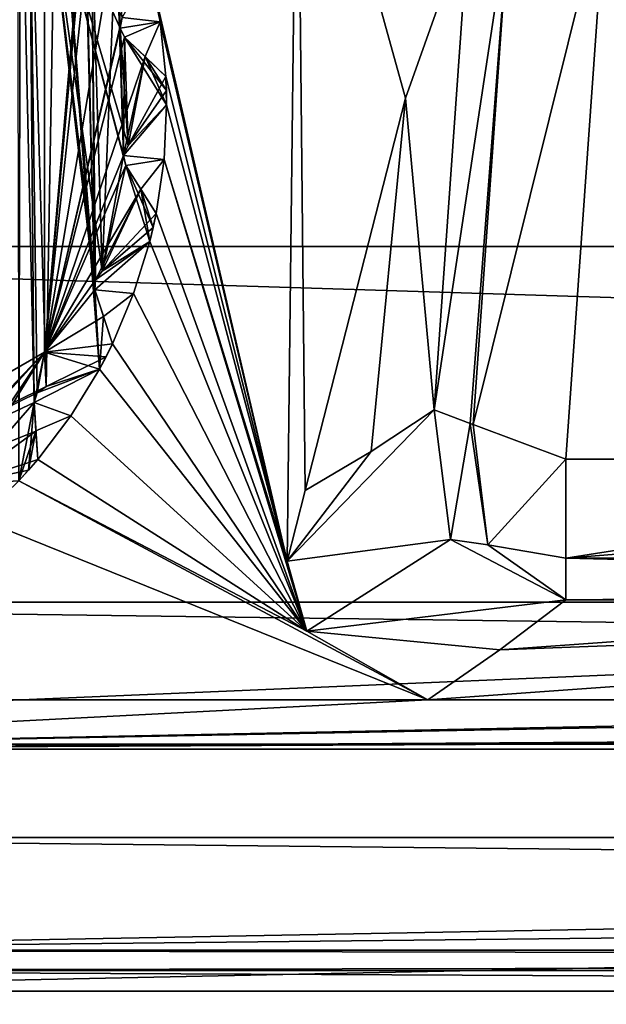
# Model space of a CAD drawing. Header units: metres. Extents: x -205 to 205, y -82 to 82.
# Tile 308 of 426: x 97.34 to 101.52, y -42.89 to -35.89. Entities that reach past the tile are written whole.
import ezdxf

# ---------------------------------------------------------------- set-up
doc = ezdxf.new("R2010")
doc.units = ezdxf.units.M
doc.layers.add('solid_PRT0003', color=7, linetype='CONTINUOUS')

msp = doc.modelspace()

# ---------------------------------------------------------------- linework, layer by layer
at = {"layer": 'solid_PRT0003'}
for points in [[(0, -75), (0, 75), (200, 75)], [(200, -75), (0, -75), (200, 75)], [(88.489235, -37.5, 108.5), (173.489243, 37.5, 108.5), (88.489235, 37.5, 108.5)], [(88.489235, -37.5, 108.5), (173.489243, -37.5, 108.5), (173.489243, 37.5, 108.5)], [(172.061722, -37.5, 108.410858), (89.916756, -37.5, 108.410858), (89.916756, 37.5, 108.410858)], [(172.061722, 37.5, 108.410858), (172.061722, -37.5, 108.410858), (89.916756, 37.5, 108.410858)], [(101.883064, -27.370523, 6), (101.514763, -34.96476, 6), (105.708687, -39.010742, 6)], [(98.264816, -35.52277, 75), (99.246567, -39.735497, 75), (99.318398, -33.668903, 75)], [(99.318398, -33.668903, 75), (99.246567, -39.735497, 75), (99.373909, -39.234211, 75)], [(99.318398, -33.668903, 75), (99.373909, -39.234211, 75), (100.086807, -36.444424, 75)], [(99.318398, -33.668903, 75), (100.086807, -36.444424, 75), (100.537849, -35.178234, 6.991273)], [(97.35067, -34.296627, 75), (97.32563, -34.222851, 75), (97.337395, -39.164204, 75)], [(97.35067, -34.296627, 75), (97.337395, -39.164204, 75), (97.447922, -38.608562, 75)], [(97.408882, -34.337704, 75), (97.35067, -34.296627, 75), (97.447922, -38.608562, 75)], [(97.408882, -34.337704, 75), (97.469002, -38.540508, 75), (97.531425, -38.493893, 75)], [(97.603172, -34.388313, 75), (97.408882, -34.337704, 75), (97.531425, -38.493893, 75)], [(97.408882, -34.337704, 75), (97.447922, -38.608562, 75), (97.469002, -38.540508, 75)], [(97.603172, -34.388313, 75), (97.531425, -38.493893, 75), (97.910477, -38.372192, 75)], [(97.603172, -34.388313, 75), (97.910477, -38.372192, 75), (97.879349, -37.806522, 75)], [(97.603172, -34.388313, 75), (97.879349, -37.806522, 75), (97.802818, -34.999775, 75)], [(97.520424, -34.750191, 55), (97.882843, -37.735363, 55), (97.879356, -37.806561, 55)], [(97.520508, -38.249664, 55), (97.520424, -34.750191, 55), (97.879356, -37.806561, 55)], [(97.520424, -34.750191, 55), (97.931709, -37.67469, 55), (97.882843, -37.735363, 55)], [(97.520424, -34.750191, 55), (98.097778, -36.922421, 55), (97.931709, -37.67469, 55)], [(97.520424, -34.750191, 55), (98.08345, -36.852596, 55), (98.097778, -36.922421, 55)], [(97.520424, -34.750191, 55), (98.115692, -36.781677, 55), (98.08345, -36.852596, 55)], [(97.520424, -34.750191, 55), (98.05822, -35.947674, 55), (98.115692, -36.781677, 55)], [(97.520424, -34.750191, 55), (98.071808, -35.870964, 55), (98.05822, -35.947674, 55)], [(97.520508, -34.750336, 26), (97.520424, -34.750191, 55), (97.520508, -38.249664, 55)], [(97.520424, -38.249809, 26), (97.520508, -34.750336, 26), (97.520508, -38.249664, 55)], [(97.802818, -34.999775, 26), (97.520508, -34.750336, 26), (97.520424, -38.249809, 26)], [(101.514763, -34.96476, 6), (100.568413, -38.764652, 6.289814), (101.228134, -39.010418, 6)], [(100.828003, -35.119762, 6.289814), (100.568413, -38.764652, 6.289814), (101.514763, -34.96476, 6)], [(105.708687, -39.010742, 6), (101.514763, -34.96476, 6), (101.228134, -39.010418, 6)], [(97.808731, -35.077461, 26), (97.802818, -34.999775, 26), (97.520424, -38.249809, 26)], [(97.808731, -35.077461, 75), (97.802818, -34.999775, 75), (97.879349, -37.806522, 75)], [(97.854897, -35.131721, 26), (97.808731, -35.077461, 26), (97.520424, -38.249809, 26)], [(98.030502, -35.229061, 26), (97.854897, -35.131721, 26), (97.520424, -38.249809, 26)], [(97.854897, -35.131721, 75), (97.808731, -35.077461, 75), (97.879349, -37.806522, 75)], [(97.854897, -35.131721, 75), (97.882843, -37.735367, 75), (97.931709, -37.67469, 75)], [(98.030502, -35.229061, 75), (97.854897, -35.131721, 75), (97.931709, -37.67469, 75)], [(97.854897, -35.131721, 75), (97.879349, -37.806522, 75), (97.882843, -37.735367, 75)], [(100.828003, -35.119762, 6.289814), (100.291084, -38.661331, 6.991273), (100.547478, -38.756863, 6.312676)], [(100.537849, -35.178234, 6.991273), (100.291084, -38.661331, 6.991273), (100.828003, -35.119762, 6.289814)], [(100.828003, -35.119762, 6.289814), (100.547478, -38.756863, 6.312676), (100.568413, -38.764652, 6.289814)], [(100.086807, -36.444424, 75), (100.291084, -38.661331, 6.991273), (100.537849, -35.178234, 6.991273)], [(98.071808, -35.870964, 26), (98.030502, -35.229061, 26), (97.520424, -38.249809, 26)], [(98.030502, -35.229061, 75), (97.931709, -37.67469, 75), (98.083443, -36.8526, 75)], [(98.030502, -35.229061, 75), (98.083443, -36.8526, 75), (98.058212, -35.947678, 75)], [(98.030502, -35.229061, 75), (98.058212, -35.947678, 75), (98.071808, -35.870964, 75)], [(98.071808, -35.870964, 6), (98.343323, -35.903355, 6), (98.264816, -35.52277, 6)], [(98.264816, -35.52277, 75), (98.343323, -35.903355, 75), (99.246567, -39.735497, 75)], [(98.343323, -35.903355, 6), (98.343323, -35.903355, 75), (98.264816, -35.52277, 75)], [(98.264816, -35.52277, 55), (98.343323, -35.903355, 6), (98.264816, -35.52277, 75)], [(98.264816, -35.52277, 26), (98.264816, -35.52277, 6), (98.343323, -35.903355, 6)], [(98.264816, -35.52277, 26), (98.343323, -35.903355, 6), (98.264816, -35.52277, 55)], [(98.058212, -35.947678, 26), (98.071808, -35.870964, 26), (97.520424, -38.249809, 26)], [(98.071808, -35.870964, 55), (98.071808, -35.870964, 75), (98.058212, -35.947678, 75)], [(98.071808, -35.870964, 55), (98.058212, -35.947678, 75), (98.05822, -35.947674, 55)], [(98.058212, -35.947678, 26), (98.05822, -35.947674, 6), (98.071808, -35.870964, 6)], [(98.058212, -35.947678, 26), (98.071808, -35.870964, 6), (98.071808, -35.870964, 26)], [(98.071808, -35.870964, 6), (98.05822, -35.947674, 6), (98.343323, -35.903355, 6)], [(98.089432, -36.011715, 26), (98.058212, -35.947678, 26), (97.520424, -38.249809, 26)], [(98.05822, -35.947674, 55), (98.058212, -35.947678, 75), (98.089432, -36.011715, 75)], [(98.089432, -36.011715, 26), (98.05822, -35.947674, 6), (98.058212, -35.947678, 26)], [(98.089432, -36.011715, 75), (98.058212, -35.947678, 75), (98.083443, -36.8526, 75)], [(98.05822, -35.947674, 6), (98.089462, -36.011742, 6), (98.343323, -35.903355, 6)], [(98.05822, -35.947674, 55), (98.089432, -36.011715, 75), (98.089462, -36.011742, 55)], [(98.089432, -36.011715, 26), (98.089462, -36.011742, 6), (98.05822, -35.947674, 6)], [(98.05822, -35.947674, 55), (98.089462, -36.011742, 55), (98.115692, -36.781677, 55)], [(98.089462, -36.011742, 6), (98.235329, -36.149685, 6), (98.343323, -35.903355, 6)], [(98.235329, -36.149685, 6), (98.383568, -36.289867, 6), (98.343323, -35.903355, 6)], [(98.343323, -35.903355, 75), (98.383568, -36.289867, 75), (99.246567, -39.735497, 75)], [(98.383568, -36.289867, 55), (98.383568, -36.289867, 75), (98.343323, -35.903355, 75)], [(98.383568, -36.289867, 6), (98.343323, -35.903355, 75), (98.343323, -35.903355, 6)], [(98.383568, -36.289867, 26), (98.343323, -35.903355, 75), (98.383568, -36.289867, 6)], [(98.383568, -36.289867, 26), (98.383568, -36.289867, 55), (98.343323, -35.903355, 75)], [(98.235313, -36.149666, 26), (98.089432, -36.011715, 26), (97.520424, -38.249809, 26)], [(98.089432, -36.011715, 75), (98.083443, -36.8526, 75), (98.115692, -36.781677, 75)], [(98.235313, -36.149666, 75), (98.089432, -36.011715, 75), (98.115692, -36.781677, 75)], [(98.383568, -36.289867, 55), (98.089432, -36.011715, 75), (98.235313, -36.149666, 75)], [(98.235329, -36.149685, 55), (98.089432, -36.011715, 75), (98.383568, -36.289867, 55)], [(98.089462, -36.011742, 55), (98.089432, -36.011715, 75), (98.235329, -36.149685, 55)], [(98.089432, -36.011715, 26), (98.383568, -36.289867, 6), (98.235329, -36.149685, 6)], [(98.235313, -36.149666, 26), (98.383568, -36.289867, 6), (98.089432, -36.011715, 26)], [(98.089432, -36.011715, 26), (98.235329, -36.149685, 6), (98.089462, -36.011742, 6)], [(98.089462, -36.011742, 55), (98.389229, -36.49242, 55), (98.115692, -36.781677, 55)], [(98.089462, -36.011742, 55), (98.387718, -36.391106, 55), (98.389229, -36.49242, 55)], [(98.089462, -36.011742, 55), (98.235329, -36.149685, 55), (98.387718, -36.391106, 55)], [(98.083443, -36.8526, 26), (98.235313, -36.149666, 26), (97.520424, -38.249809, 26)], [(98.083443, -36.8526, 26), (98.115692, -36.781677, 26), (98.235313, -36.149666, 26)], [(98.235313, -36.149666, 75), (98.115692, -36.781677, 75), (98.389229, -36.49242, 75)], [(98.115692, -36.781677, 26), (98.383568, -36.289867, 26), (98.235313, -36.149666, 26)], [(98.235313, -36.149666, 75), (98.389229, -36.49242, 75), (98.383568, -36.289867, 75)], [(98.383568, -36.289867, 55), (98.235313, -36.149666, 75), (98.383568, -36.289867, 75)], [(98.383568, -36.289867, 26), (98.383568, -36.289867, 6), (98.235313, -36.149666, 26)], [(98.235329, -36.149685, 55), (98.383568, -36.289867, 55), (98.387718, -36.391106, 55)], [(98.115692, -36.781677, 26), (98.387718, -36.391106, 26), (98.383568, -36.289867, 26)], [(98.383568, -36.289867, 75), (98.389229, -36.49242, 75), (99.246567, -39.735497, 75)], [(98.387718, -36.391106, 26), (98.387718, -36.391106, 55), (98.383568, -36.289867, 55)], [(98.387718, -36.391106, 26), (98.383568, -36.289867, 55), (98.383568, -36.289867, 26)], [(98.115692, -36.781677, 26), (98.389229, -36.49242, 26), (98.387718, -36.391106, 26)], [(98.389229, -36.49242, 26), (98.389229, -36.49242, 55), (98.387718, -36.391106, 55)], [(98.389229, -36.49242, 26), (98.387718, -36.391106, 55), (98.387718, -36.391106, 26)], [(100.086807, -36.444424, 75), (99.373909, -39.234211, 75), (99.844337, -38.957439, 41.288692)], [(100.086807, -36.444424, 75), (99.844337, -38.957439, 41.288692), (100.291084, -38.661331, 6.991273)], [(98.08345, -36.852596, 6), (98.370621, -36.880573, 6), (98.389229, -36.49242, 6)], [(98.115692, -36.781677, 6), (98.08345, -36.852596, 6), (98.389229, -36.49242, 6)], [(98.115692, -36.781677, 55), (98.389229, -36.49242, 75), (98.115692, -36.781677, 75)], [(98.389229, -36.49242, 55), (98.389229, -36.49242, 75), (98.115692, -36.781677, 55)], [(98.389229, -36.49242, 26), (98.115692, -36.781677, 6), (98.389229, -36.49242, 6)], [(98.115692, -36.781677, 26), (98.115692, -36.781677, 6), (98.389229, -36.49242, 26)], [(98.389229, -36.49242, 75), (98.370621, -36.880573, 75), (99.246567, -39.735497, 75)], [(98.370621, -36.880573, 6), (98.370621, -36.880573, 75), (98.389229, -36.49242, 75)], [(98.389229, -36.49242, 55), (98.370621, -36.880573, 6), (98.389229, -36.49242, 75)], [(98.389229, -36.49242, 26), (98.389229, -36.49242, 6), (98.370621, -36.880573, 6)], [(98.389229, -36.49242, 26), (98.370621, -36.880573, 6), (98.389229, -36.49242, 55)], [(98.115692, -36.781677, 55), (98.115692, -36.781677, 75), (98.083443, -36.8526, 75)], [(98.115692, -36.781677, 55), (98.083443, -36.8526, 75), (98.08345, -36.852596, 55)], [(98.083443, -36.8526, 26), (98.08345, -36.852596, 6), (98.115692, -36.781677, 6)], [(98.083443, -36.8526, 26), (98.115692, -36.781677, 6), (98.115692, -36.781677, 26)], [(98.097755, -36.92239, 26), (98.083443, -36.8526, 26), (97.520424, -38.249809, 26)], [(98.097755, -36.92239, 75), (98.083443, -36.8526, 75), (97.931709, -37.67469, 75)], [(98.08345, -36.852596, 55), (98.083443, -36.8526, 75), (98.097755, -36.92239, 75)], [(98.097755, -36.92239, 26), (98.08345, -36.852596, 6), (98.083443, -36.8526, 26)], [(98.08345, -36.852596, 55), (98.097755, -36.92239, 75), (98.097778, -36.922421, 55)], [(98.08345, -36.852596, 6), (98.097778, -36.922421, 6), (98.370621, -36.880573, 6)], [(98.097755, -36.92239, 26), (98.097778, -36.922421, 6), (98.08345, -36.852596, 6)], [(98.097778, -36.922421, 6), (98.204758, -37.092304, 6), (98.370621, -36.880573, 6)], [(98.204758, -37.092304, 6), (98.313484, -37.26495, 6), (98.370621, -36.880573, 6)], [(98.370621, -36.880573, 75), (98.313484, -37.26495, 75), (99.386612, -40.233204, 75)], [(98.313484, -37.26495, 55), (98.313484, -37.26495, 75), (98.370621, -36.880573, 75)], [(98.313484, -37.26495, 6), (98.370621, -36.880573, 75), (98.370621, -36.880573, 6)], [(98.313484, -37.26495, 26), (98.370621, -36.880573, 75), (98.313484, -37.26495, 6)], [(98.313484, -37.26495, 26), (98.313484, -37.26495, 55), (98.370621, -36.880573, 75)], [(98.370621, -36.880573, 75), (99.386612, -40.233204, 75), (99.246567, -39.735497, 75)], [(98.20475, -37.092285, 26), (98.097755, -36.92239, 26), (97.520424, -38.249809, 26)], [(98.097755, -36.92239, 75), (97.931709, -37.67469, 75), (98.268585, -37.462547, 75)], [(98.097778, -36.922421, 55), (98.268585, -37.462547, 55), (97.931709, -37.67469, 55)], [(98.20475, -37.092285, 75), (98.097755, -36.92239, 75), (98.268585, -37.462547, 75)], [(98.313484, -37.26495, 55), (98.097755, -36.92239, 75), (98.20475, -37.092285, 75)], [(98.204758, -37.092304, 55), (98.097755, -36.92239, 75), (98.313484, -37.26495, 55)], [(98.097778, -36.922421, 55), (98.097755, -36.92239, 75), (98.204758, -37.092304, 55)], [(98.097755, -36.92239, 26), (98.313484, -37.26495, 6), (98.204758, -37.092304, 6)], [(98.20475, -37.092285, 26), (98.313484, -37.26495, 6), (98.097755, -36.92239, 26)], [(98.097755, -36.92239, 26), (98.204758, -37.092304, 6), (98.097778, -36.922421, 6)], [(98.097778, -36.922421, 55), (98.29232, -37.36404, 55), (98.268585, -37.462547, 55)], [(98.097778, -36.922421, 55), (98.204758, -37.092304, 55), (98.29232, -37.36404, 55)], [(97.882843, -37.735367, 26), (98.20475, -37.092285, 26), (97.520424, -38.249809, 26)], [(97.882843, -37.735367, 26), (97.931709, -37.67469, 26), (98.20475, -37.092285, 26)], [(97.931709, -37.67469, 26), (98.313484, -37.26495, 26), (98.20475, -37.092285, 26)], [(98.20475, -37.092285, 75), (98.268585, -37.462547, 75), (98.313484, -37.26495, 75)], [(98.313484, -37.26495, 55), (98.20475, -37.092285, 75), (98.313484, -37.26495, 75)], [(98.313484, -37.26495, 26), (98.313484, -37.26495, 6), (98.20475, -37.092285, 26)], [(98.204758, -37.092304, 55), (98.313484, -37.26495, 55), (98.29232, -37.36404, 55)], [(97.931709, -37.67469, 26), (98.29232, -37.36404, 26), (98.313484, -37.26495, 26)], [(98.313484, -37.26495, 75), (98.268585, -37.462547, 75), (99.386612, -40.233204, 75)], [(98.29232, -37.36404, 26), (98.29232, -37.36404, 55), (98.313484, -37.26495, 55)], [(98.29232, -37.36404, 26), (98.313484, -37.26495, 55), (98.313484, -37.26495, 26)], [(97.931709, -37.67469, 26), (98.268585, -37.462547, 26), (98.29232, -37.36404, 26)], [(98.268585, -37.462547, 26), (98.268585, -37.462547, 55), (98.29232, -37.36404, 55)], [(98.268585, -37.462547, 26), (98.29232, -37.36404, 55), (98.29232, -37.36404, 26)], [(89.953697, -41.035542, 108.5), (173.489243, -37.5, 108.5), (88.489235, -37.5, 108.5)], [(171.015366, -40.026123, 108.410858), (89.916756, -37.5, 108.410858), (172.061722, -37.5, 108.410858)], [(90.963112, -40.026123, 108.410858), (89.916756, -37.5, 108.410858), (171.015366, -40.026123, 108.410858)], [(89.953697, -41.035542, 108.5), (172.02478, -41.035538, 108.5), (173.489243, -37.5, 108.5)], [(97.879356, -37.806561, 6), (98.154037, -37.833878, 6), (98.268585, -37.462547, 6)], [(97.882843, -37.735363, 6), (97.879356, -37.806561, 6), (98.268585, -37.462547, 6)], [(97.931709, -37.67469, 6), (97.882843, -37.735363, 6), (98.268585, -37.462547, 6)], [(97.931709, -37.67469, 55), (98.268585, -37.462547, 75), (97.931709, -37.67469, 75)], [(98.268585, -37.462547, 55), (98.268585, -37.462547, 75), (97.931709, -37.67469, 55)], [(98.268585, -37.462547, 26), (97.931709, -37.67469, 6), (98.268585, -37.462547, 6)], [(97.931709, -37.67469, 26), (97.931709, -37.67469, 6), (98.268585, -37.462547, 26)], [(98.268585, -37.462547, 75), (98.154037, -37.833878, 75), (99.386612, -40.233204, 75)], [(98.154037, -37.833878, 6), (98.154037, -37.833878, 75), (98.268585, -37.462547, 75)], [(98.268585, -37.462547, 55), (98.154037, -37.833878, 6), (98.268585, -37.462547, 75)], [(98.268585, -37.462547, 26), (98.268585, -37.462547, 6), (98.154037, -37.833878, 6)], [(98.268585, -37.462547, 26), (98.154037, -37.833878, 6), (98.268585, -37.462547, 55)], [(97.931709, -37.67469, 55), (97.931709, -37.67469, 75), (97.882843, -37.735367, 75)], [(97.931709, -37.67469, 55), (97.882843, -37.735367, 75), (97.882843, -37.735363, 55)], [(97.882843, -37.735367, 26), (97.882843, -37.735363, 6), (97.931709, -37.67469, 6)], [(97.882843, -37.735367, 26), (97.931709, -37.67469, 6), (97.931709, -37.67469, 26)], [(97.879349, -37.806522, 26), (97.882843, -37.735367, 26), (97.520424, -38.249809, 26)], [(97.882843, -37.735363, 55), (97.882843, -37.735367, 75), (97.879349, -37.806522, 75)], [(97.882843, -37.735363, 55), (97.879349, -37.806522, 75), (97.879356, -37.806561, 55)], [(97.879349, -37.806522, 26), (97.879356, -37.806561, 6), (97.882843, -37.735363, 6)], [(97.879349, -37.806522, 26), (97.882843, -37.735363, 6), (97.882843, -37.735367, 26)], [(97.940727, -37.997688, 26), (97.879349, -37.806522, 26), (97.520424, -38.249809, 26)], [(97.520508, -38.249664, 55), (97.879356, -37.806561, 55), (97.940727, -37.997711, 55)], [(97.940727, -37.997688, 75), (97.879349, -37.806522, 75), (97.910477, -38.372192, 75)], [(98.003098, -38.191967, 55), (97.879349, -37.806522, 75), (97.940727, -37.997688, 75)], [(97.940727, -37.997711, 55), (97.879349, -37.806522, 75), (98.003098, -38.191967, 55)], [(97.879356, -37.806561, 55), (97.879349, -37.806522, 75), (97.940727, -37.997711, 55)], [(97.879349, -37.806522, 26), (98.003098, -38.191967, 6), (97.940727, -37.997711, 6)], [(97.940727, -37.997688, 26), (98.003098, -38.191967, 6), (97.879349, -37.806522, 26)], [(97.879349, -37.806522, 26), (97.940727, -37.997711, 6), (97.879356, -37.806561, 6)], [(97.879356, -37.806561, 6), (97.940727, -37.997711, 6), (98.154037, -37.833878, 6)], [(97.940727, -37.997711, 6), (98.003098, -38.191967, 6), (98.154037, -37.833878, 6)], [(98.154037, -37.833878, 75), (98.003098, -38.191967, 75), (99.386612, -40.233204, 75)], [(98.003098, -38.191967, 55), (98.003098, -38.191967, 75), (98.154037, -37.833878, 75)], [(98.003098, -38.191967, 6), (98.154037, -37.833878, 75), (98.154037, -37.833878, 6)], [(98.003098, -38.191967, 26), (98.154037, -37.833878, 75), (98.003098, -38.191967, 6)], [(98.003098, -38.191967, 26), (98.003098, -38.191967, 55), (98.154037, -37.833878, 75)], [(98.003098, -38.191967, 26), (97.940727, -37.997688, 26), (97.520424, -38.249809, 26)], [(97.520508, -38.249664, 55), (97.940727, -37.997711, 55), (98.003098, -38.191967, 55)], [(97.940727, -37.997688, 75), (97.910477, -38.372192, 75), (98.003098, -38.191967, 75)], [(98.003098, -38.191967, 55), (97.940727, -37.997688, 75), (98.003098, -38.191967, 75)], [(98.003098, -38.191967, 26), (98.003098, -38.191967, 6), (97.940727, -37.997688, 26)], [(97.957962, -38.282681, 26), (98.003098, -38.191967, 26), (97.520424, -38.249809, 26)], [(97.520508, -38.249664, 55), (98.003098, -38.191967, 55), (97.957962, -38.282681, 55)], [(98.003098, -38.191967, 75), (97.910477, -38.372192, 75), (99.386612, -40.233204, 75)], [(97.957962, -38.282681, 26), (97.957962, -38.282681, 55), (98.003098, -38.191967, 55)], [(97.957962, -38.282681, 26), (98.003098, -38.191967, 55), (98.003098, -38.191967, 26)], [(94.489235, -40, 55), (97.520508, -38.249664, 55), (96.066124, -39.77314, 55)], [(97.520424, -38.249809, 26), (97.520508, -38.249664, 55), (94.489235, -40, 55)], [(94.489235, -40, 26), (97.520424, -38.249809, 26), (94.489235, -40, 55)], [(97.520424, -38.249809, 26), (94.489235, -40, 26), (97.531425, -38.493893, 26)], [(97.520508, -38.249664, 55), (96.117409, -39.723625, 55), (96.066124, -39.77314, 55)], [(97.520508, -38.249664, 55), (96.194565, -39.712849, 55), (96.117409, -39.723625, 55)], [(97.520508, -38.249664, 55), (96.867935, -39.217442, 55), (96.194565, -39.712849, 55)], [(97.520508, -38.249664, 55), (96.939987, -39.187813, 55), (96.867935, -39.217442, 55)], [(97.520508, -38.249664, 55), (97.447922, -38.608601, 55), (96.939987, -39.187813, 55)], [(97.520508, -38.249664, 55), (97.469002, -38.540508, 55), (97.447922, -38.608601, 55)], [(97.520508, -38.249664, 55), (97.531425, -38.493893, 55), (97.469002, -38.540508, 55)], [(97.531425, -38.493893, 26), (97.957962, -38.282681, 26), (97.520424, -38.249809, 26)], [(97.520508, -38.249664, 55), (97.910477, -38.372192, 55), (97.531425, -38.493893, 55)], [(97.520508, -38.249664, 55), (97.957962, -38.282681, 55), (97.910477, -38.372192, 55)], [(97.531425, -38.493893, 26), (97.910477, -38.372192, 26), (97.957962, -38.282681, 26)], [(97.910477, -38.372192, 26), (97.910477, -38.372192, 55), (97.957962, -38.282681, 55)], [(97.910477, -38.372192, 26), (97.957962, -38.282681, 55), (97.957962, -38.282681, 26)], [(97.447922, -38.608601, 6), (97.707176, -38.703369, 6), (97.910477, -38.372192, 6)], [(97.469002, -38.540508, 6), (97.447922, -38.608601, 6), (97.910477, -38.372192, 6)], [(97.531425, -38.493893, 6), (97.469002, -38.540508, 6), (97.910477, -38.372192, 6)], [(97.531425, -38.493893, 55), (97.910477, -38.372192, 75), (97.531425, -38.493893, 75)], [(97.910477, -38.372192, 55), (97.910477, -38.372192, 75), (97.531425, -38.493893, 55)], [(97.910477, -38.372192, 26), (97.531425, -38.493893, 6), (97.910477, -38.372192, 6)], [(97.531425, -38.493893, 26), (97.531425, -38.493893, 6), (97.910477, -38.372192, 26)], [(97.910477, -38.372192, 75), (97.707176, -38.703369, 75), (99.386612, -40.233204, 75)], [(97.707176, -38.703369, 6), (97.707176, -38.703369, 75), (97.910477, -38.372192, 75)], [(97.910477, -38.372192, 55), (97.707176, -38.703369, 6), (97.910477, -38.372192, 75)], [(97.910477, -38.372192, 26), (97.910477, -38.372192, 6), (97.707176, -38.703369, 6)], [(97.910477, -38.372192, 26), (97.707176, -38.703369, 6), (97.910477, -38.372192, 55)], [(97.469002, -38.540508, 26), (97.531425, -38.493893, 26), (94.489235, -40, 26)], [(97.447922, -38.608562, 26), (97.469002, -38.540508, 26), (94.489235, -40, 26)], [(97.469002, -38.540508, 55), (97.469002, -38.540508, 75), (97.447922, -38.608562, 75)], [(97.469002, -38.540508, 55), (97.447922, -38.608562, 75), (97.447922, -38.608601, 55)], [(97.447922, -38.608562, 26), (97.447922, -38.608601, 6), (97.469002, -38.540508, 6)], [(97.447922, -38.608562, 26), (97.469002, -38.540508, 6), (97.469002, -38.540508, 26)], [(97.531425, -38.493893, 55), (97.531425, -38.493893, 75), (97.469002, -38.540508, 75)], [(97.531425, -38.493893, 55), (97.469002, -38.540508, 75), (97.469002, -38.540508, 55)], [(97.469002, -38.540508, 26), (97.469002, -38.540508, 6), (97.531425, -38.493893, 6)], [(97.469002, -38.540508, 26), (97.531425, -38.493893, 6), (97.531425, -38.493893, 26)], [(97.459991, -38.811775, 26), (97.447922, -38.608562, 26), (94.489235, -40, 26)], [(97.447922, -38.608601, 55), (97.337395, -39.164204, 55), (96.939987, -39.187813, 55)], [(97.459991, -38.811775, 75), (97.447922, -38.608562, 75), (97.337395, -39.164204, 75)], [(97.447922, -38.608601, 55), (97.405647, -39.089314, 55), (97.337395, -39.164204, 55)], [(97.447922, -38.608601, 55), (97.459831, -38.80901, 55), (97.405647, -39.089314, 55)], [(97.471931, -39.012672, 55), (97.447922, -38.608562, 75), (97.459991, -38.811775, 75)], [(97.459831, -38.80901, 55), (97.447922, -38.608562, 75), (97.471931, -39.012672, 55)], [(97.447922, -38.608601, 55), (97.447922, -38.608562, 75), (97.459831, -38.80901, 55)], [(97.447922, -38.608562, 26), (97.471931, -39.012672, 6), (97.459831, -38.80901, 6)], [(97.459991, -38.811775, 26), (97.471931, -39.012672, 6), (97.447922, -38.608562, 26)], [(97.447922, -38.608562, 26), (97.459831, -38.80901, 6), (97.447922, -38.608601, 6)], [(97.447922, -38.608601, 6), (97.459831, -38.80901, 6), (97.707176, -38.703369, 6)], [(99.246567, -39.735497, 75), (100.40686, -39.580708, 6.983175), (100.291084, -38.661331, 6.991273)], [(99.844337, -38.957439, 41.288692), (99.246567, -39.735497, 75), (100.291084, -38.661331, 6.991273)], [(100.547478, -38.756863, 6.312676), (100.291084, -38.661331, 6.991273), (100.40686, -39.580708, 6.983175)], [(97.459831, -38.80901, 6), (97.471931, -39.012672, 6), (97.707176, -38.703369, 6)], [(97.707176, -38.703369, 75), (97.471931, -39.012672, 75), (99.386612, -40.233204, 75)], [(97.471931, -39.012672, 55), (97.471931, -39.012672, 75), (97.707176, -38.703369, 75)], [(97.471931, -39.012672, 6), (97.707176, -38.703369, 75), (97.707176, -38.703369, 6)], [(97.471931, -39.012672, 26), (97.707176, -38.703369, 75), (97.471931, -39.012672, 6)], [(97.471931, -39.012672, 26), (97.471931, -39.012672, 55), (97.707176, -38.703369, 75)], [(100.547478, -38.756863, 6.312676), (100.40686, -39.580708, 6.983175), (100.674423, -39.619812, 6.432513)], [(100.568413, -38.764652, 6.289814), (100.547478, -38.756863, 6.312676), (100.674423, -39.619812, 6.432513)], [(101.228134, -39.010418, 6), (100.568413, -38.764652, 6.289814), (100.674423, -39.619812, 6.432513)], [(96.939987, -39.187813, 26), (97.459991, -38.811775, 26), (94.489235, -40, 26)], [(96.939987, -39.187813, 26), (97.471931, -39.012672, 26), (97.459991, -38.811775, 26)], [(97.459991, -38.811775, 75), (97.337395, -39.164204, 75), (97.471931, -39.012672, 75)], [(97.459831, -38.80901, 55), (97.471931, -39.012672, 55), (97.405647, -39.089314, 55)], [(97.471931, -39.012672, 55), (97.459991, -38.811775, 75), (97.471931, -39.012672, 75)], [(97.471931, -39.012672, 26), (97.471931, -39.012672, 6), (97.459991, -38.811775, 26)], [(99.844337, -38.957439, 41.288692), (99.373909, -39.234211, 75), (99.246567, -39.735497, 75)], [(96.939987, -39.187813, 26), (97.405647, -39.089314, 26), (97.471931, -39.012672, 26)], [(97.471931, -39.012672, 75), (97.337395, -39.164204, 75), (99.386612, -40.233204, 75)], [(97.405647, -39.089314, 26), (97.405647, -39.089314, 55), (97.471931, -39.012672, 55)], [(97.405647, -39.089314, 26), (97.471931, -39.012672, 55), (97.471931, -39.012672, 26)], [(101.228134, -39.713814, 6.2892), (101.228134, -39.010418, 6), (100.674423, -39.619812, 6.432513)], [(105.708687, -39.010742, 6), (101.228134, -39.713814, 6.2892), (110.189232, -39.005207, 6)], [(110.191689, -39.70578, 6.28134), (110.189232, -39.005207, 6), (101.228134, -39.713814, 6.2892)], [(105.708687, -39.010742, 6), (101.228134, -39.010418, 6), (101.228134, -39.713814, 6.2892)], [(96.939987, -39.187813, 26), (97.337395, -39.164204, 26), (97.405647, -39.089314, 26)], [(97.337395, -39.164204, 26), (97.337395, -39.164204, 55), (97.405647, -39.089314, 55)], [(97.337395, -39.164204, 26), (97.405647, -39.089314, 55), (97.405647, -39.089314, 26)], [(97.337395, -39.164204, 75), (97.058121, -39.434418, 75), (100.24691, -40.722591, 75)], [(97.337395, -39.164204, 75), (100.24691, -40.722591, 75), (99.386612, -40.233204, 75)], [(97.058121, -39.434418, 75), (96.876625, -40.722591, 75), (100.24691, -40.722591, 75)], [(99.246567, -39.735497, 75), (99.386612, -40.233204, 75), (100.40686, -39.580708, 6.983175)], [(99.386612, -40.233204, 75), (101.227943, -40.010365, 6.989528), (100.40686, -39.580708, 6.983175)], [(100.674423, -39.619812, 6.432513), (100.40686, -39.580708, 6.983175), (101.227943, -40.010365, 6.989528)], [(101.228134, -39.713814, 6.2892), (100.674423, -39.619812, 6.432513), (101.227943, -40.010365, 6.989528)], [(110.194511, -39.929047, 6.604853), (101.228134, -39.713814, 6.2892), (101.227943, -40.010365, 6.989528)], [(110.191689, -39.70578, 6.28134), (101.228134, -39.713814, 6.2892), (110.194511, -39.929047, 6.604853)], [(110.194511, -39.929047, 6.604853), (101.227943, -40.010365, 6.989528), (105.712914, -40.010365, 6.989528)], [(90.963112, -40.026123, 108.410858), (168.489243, -41.072483, 108.410858), (93.489235, -41.072483, 108.410858)], [(90.963112, -40.026123, 108.410858), (171.015366, -40.026123, 108.410858), (168.489243, -41.072483, 108.410858)], [(99.386612, -40.233204, 75), (100.75898, -40.366875, 41.032513), (101.227943, -40.010365, 6.989528)], [(110.197868, -40.010365, 6.989528), (100.75898, -40.366875, 41.032513), (100.24691, -40.722591, 75)], [(110.791389, -40.722591, 75), (110.197868, -40.010365, 6.989528), (100.24691, -40.722591, 75)], [(105.712914, -40.010365, 6.989528), (101.227943, -40.010365, 6.989528), (100.75898, -40.366875, 41.032513)], [(110.197868, -40.010365, 6.989528), (105.712914, -40.010365, 6.989528), (100.75898, -40.366875, 41.032513)], [(99.386612, -40.233204, 75), (100.24691, -40.722591, 75), (100.75898, -40.366875, 41.032513)], [(100.24691, -40.722591, 75), (96.876625, -40.722591, 75), (93.489235, -41.072483, 108.410858)], [(110.791389, -40.722591, 75), (100.24691, -40.722591, 75), (93.489235, -41.072483, 108.410858)], [(111.887085, -40.722591, 75), (110.791389, -40.722591, 75), (93.489235, -41.072483, 108.410858)], [(150.091385, -40.722591, 75), (111.887085, -40.722591, 75), (93.489235, -41.072483, 108.410858)], [(151.187088, -40.722591, 75), (150.091385, -40.722591, 75), (93.489235, -41.072483, 108.410858)], [(161.731644, -40.722591, 75), (151.187088, -40.722591, 75), (93.489235, -41.072483, 108.410858)], [(165.102692, -40.722591, 75), (161.731644, -40.722591, 75), (93.489235, -41.072483, 108.410858)], [(168.489243, -40.722591, 75), (165.102692, -40.722591, 75), (93.489235, -41.072483, 108.410858)], [(168.489243, -41.072483, 108.410858), (168.489243, -40.722591, 75), (93.489235, -41.072483, 108.410858)], [(89.953697, -41.035542, 108.5), (93.489235, -42.5, 108.5), (172.02478, -41.035538, 108.5)], [(93.489235, -42.5, 108.5), (168.489243, -42.5, 108.5), (172.02478, -41.035538, 108.5)], [(168.489243, -41.700001, 106.5), (168.489243, -42.5, 107), (93.489235, -42.5, 107)], [(168.489243, -41.700001, 104.5), (168.489243, -42.5, 105), (93.489235, -42.5, 105)], [(93.489235, -41.700001, 106.5), (93.489235, -42.5, 106), (168.489243, -42.5, 106)], [(93.489235, -41.700001, 106.5), (168.489243, -42.5, 106), (168.489243, -41.700001, 106.5)], [(168.489243, -41.700001, 102.5), (168.489243, -42.5, 103), (93.489235, -42.5, 103)], [(93.489235, -41.700001, 104.5), (93.489235, -42.5, 104), (168.489243, -42.5, 104)], [(168.489243, -41.700001, 104.5), (93.489235, -41.700001, 104.5), (168.489243, -42.5, 104)], [(168.489243, -41.700001, 100.5), (168.489243, -42.5, 101), (93.489235, -42.5, 101)], [(93.489235, -41.700001, 102.5), (93.489235, -42.5, 102), (168.489243, -42.5, 102)], [(168.489243, -41.700001, 102.5), (93.489235, -41.700001, 102.5), (168.489243, -42.5, 102)], [(168.489243, -41.700001, 98.5), (168.489243, -42.5, 99), (93.489235, -42.5, 99)], [(93.489235, -41.700001, 100.5), (93.489235, -42.5, 100), (168.489243, -42.5, 100)], [(168.489243, -41.700001, 100.5), (93.489235, -41.700001, 100.5), (168.489243, -42.5, 100)], [(168.489243, -41.700001, 96.5), (168.489243, -42.5, 97), (93.489235, -42.5, 97)], [(93.489235, -41.700001, 98.5), (93.489235, -42.5, 98), (168.489243, -42.5, 98)], [(168.489243, -41.700001, 98.5), (93.489235, -41.700001, 98.5), (168.489243, -42.5, 98)], [(168.489243, -41.700001, 94.5), (168.489243, -42.5, 95), (93.489235, -42.5, 95)], [(93.489235, -41.700001, 96.5), (93.489235, -42.5, 96), (168.489243, -42.5, 96)], [(168.489243, -41.700001, 96.5), (93.489235, -41.700001, 96.5), (168.489243, -42.5, 96)], [(168.489243, -41.700001, 92.5), (168.489243, -42.5, 93), (93.489235, -42.5, 93)], [(93.489235, -41.700001, 94.5), (93.489235, -42.5, 94), (168.489243, -42.5, 94)], [(168.489243, -41.700001, 94.5), (93.489235, -41.700001, 94.5), (168.489243, -42.5, 94)], [(168.489243, -41.700001, 90.5), (168.489243, -42.5, 91), (93.489235, -42.5, 91)], [(93.489235, -41.700001, 92.5), (93.489235, -42.5, 92), (168.489243, -42.5, 92)], [(168.489243, -41.700001, 92.5), (93.489235, -41.700001, 92.5), (168.489243, -42.5, 92)], [(168.489243, -41.700001, 88.5), (168.489243, -42.5, 89), (93.489235, -42.5, 89)], [(93.489235, -41.700001, 90.5), (93.489235, -42.5, 90), (168.489243, -42.5, 90)], [(168.489243, -41.700001, 90.5), (93.489235, -41.700001, 90.5), (168.489243, -42.5, 90)], [(168.489243, -41.700001, 86.5), (168.489243, -42.5, 87), (93.489235, -42.5, 87)], [(93.489235, -41.700001, 88.5), (93.489235, -42.5, 88), (168.489243, -42.5, 88)], [(168.489243, -41.700001, 88.5), (93.489235, -41.700001, 88.5), (168.489243, -42.5, 88)], [(168.489243, -41.700001, 84.5), (168.489243, -42.5, 85), (93.489235, -42.5, 85)], [(93.489235, -41.700001, 86.5), (93.489235, -42.5, 86), (168.489243, -42.5, 86)], [(168.489243, -41.700001, 86.5), (93.489235, -41.700001, 86.5), (168.489243, -42.5, 86)], [(168.489243, -41.700001, 82.5), (168.489243, -42.5, 83), (93.489235, -42.5, 83)], [(93.489235, -41.700001, 84.5), (93.489235, -42.5, 84), (168.489243, -42.5, 84)], [(168.489243, -41.700001, 84.5), (93.489235, -41.700001, 84.5), (168.489243, -42.5, 84)], [(168.489243, -41.700001, 80.5), (168.489243, -42.5, 81), (93.489235, -42.5, 81)], [(93.489235, -41.700001, 82.5), (93.489235, -42.5, 82), (168.489243, -42.5, 82)], [(168.489243, -41.700001, 82.5), (93.489235, -41.700001, 82.5), (168.489243, -42.5, 82)], [(168.489243, -41.700001, 78.5), (168.489243, -42.5, 79), (93.489235, -42.5, 79)], [(93.489235, -41.700001, 80.5), (93.489235, -42.5, 80), (168.489243, -42.5, 80)], [(168.489243, -41.700001, 80.5), (93.489235, -41.700001, 80.5), (168.489243, -42.5, 80)], [(168.489243, -41.700001, 76.5), (168.489243, -42.5, 77), (93.489235, -42.5, 77)], [(93.489235, -41.700001, 78.5), (93.489235, -42.5, 78), (168.489243, -42.5, 78)], [(168.489243, -41.700001, 78.5), (93.489235, -41.700001, 78.5), (168.489243, -42.5, 78)], [(93.489235, -41.700001, 76.5), (93.489235, -42.5, 76), (168.489243, -42.5, 76)], [(168.489243, -41.700001, 76.5), (93.489235, -41.700001, 76.5), (168.489243, -42.5, 76)], [(93.489235, -41.700001, 106.5), (168.489243, -41.700001, 106.5), (93.489235, -42.5, 107)], [(168.489243, -41.700001, 104.5), (93.489235, -42.5, 105), (93.489235, -41.700001, 104.5)], [(168.489243, -41.700001, 102.5), (93.489235, -42.5, 103), (93.489235, -41.700001, 102.5)], [(168.489243, -41.700001, 100.5), (93.489235, -42.5, 101), (93.489235, -41.700001, 100.5)], [(168.489243, -41.700001, 98.5), (93.489235, -42.5, 99), (93.489235, -41.700001, 98.5)], [(168.489243, -41.700001, 96.5), (93.489235, -42.5, 97), (93.489235, -41.700001, 96.5)], [(168.489243, -41.700001, 94.5), (93.489235, -42.5, 95), (93.489235, -41.700001, 94.5)], [(168.489243, -41.700001, 92.5), (93.489235, -42.5, 93), (93.489235, -41.700001, 92.5)], [(168.489243, -41.700001, 90.5), (93.489235, -42.5, 91), (93.489235, -41.700001, 90.5)], [(168.489243, -41.700001, 88.5), (93.489235, -42.5, 89), (93.489235, -41.700001, 88.5)], [(168.489243, -41.700001, 86.5), (93.489235, -42.5, 87), (93.489235, -41.700001, 86.5)], [(168.489243, -41.700001, 84.5), (93.489235, -42.5, 85), (93.489235, -41.700001, 84.5)], [(168.489243, -41.700001, 82.5), (93.489235, -42.5, 83), (93.489235, -41.700001, 82.5)], [(168.489243, -41.700001, 80.5), (93.489235, -42.5, 81), (93.489235, -41.700001, 80.5)], [(168.489243, -41.700001, 78.5), (93.489235, -42.5, 79), (93.489235, -41.700001, 78.5)], [(168.489243, -41.700001, 76.5), (93.489235, -42.5, 77), (93.489235, -41.700001, 76.5)], [(93.489235, -42.5, 108.5), (168.489243, -42.5, 107), (168.489243, -42.5, 108.5)], [(93.489235, -42.5, 108.5), (93.489235, -42.5, 107), (168.489243, -42.5, 107)], [(93.489235, -42.5, 106), (168.489243, -42.5, 105), (168.489243, -42.5, 106)], [(93.489235, -42.5, 106), (93.489235, -42.5, 105), (168.489243, -42.5, 105)], [(93.489235, -42.5, 104), (168.489243, -42.5, 103), (168.489243, -42.5, 104)], [(93.489235, -42.5, 104), (93.489235, -42.5, 103), (168.489243, -42.5, 103)], [(93.489235, -42.5, 102), (168.489243, -42.5, 101), (168.489243, -42.5, 102)], [(93.489235, -42.5, 102), (93.489235, -42.5, 101), (168.489243, -42.5, 101)], [(93.489235, -42.5, 100), (168.489243, -42.5, 99), (168.489243, -42.5, 100)], [(93.489235, -42.5, 100), (93.489235, -42.5, 99), (168.489243, -42.5, 99)], [(93.489235, -42.5, 98), (168.489243, -42.5, 97), (168.489243, -42.5, 98)], [(93.489235, -42.5, 98), (93.489235, -42.5, 97), (168.489243, -42.5, 97)], [(93.489235, -42.5, 96), (168.489243, -42.5, 95), (168.489243, -42.5, 96)], [(93.489235, -42.5, 96), (93.489235, -42.5, 95), (168.489243, -42.5, 95)], [(93.489235, -42.5, 94), (168.489243, -42.5, 93), (168.489243, -42.5, 94)], [(93.489235, -42.5, 94), (93.489235, -42.5, 93), (168.489243, -42.5, 93)], [(93.489235, -42.5, 92), (168.489243, -42.5, 91), (168.489243, -42.5, 92)], [(93.489235, -42.5, 92), (93.489235, -42.5, 91), (168.489243, -42.5, 91)], [(93.489235, -42.5, 90), (168.489243, -42.5, 89), (168.489243, -42.5, 90)], [(93.489235, -42.5, 90), (93.489235, -42.5, 89), (168.489243, -42.5, 89)], [(93.489235, -42.5, 88), (168.489243, -42.5, 87), (168.489243, -42.5, 88)], [(93.489235, -42.5, 88), (93.489235, -42.5, 87), (168.489243, -42.5, 87)], [(93.489235, -42.5, 86), (168.489243, -42.5, 85), (168.489243, -42.5, 86)], [(93.489235, -42.5, 86), (93.489235, -42.5, 85), (168.489243, -42.5, 85)], [(93.489235, -42.5, 84), (168.489243, -42.5, 83), (168.489243, -42.5, 84)], [(93.489235, -42.5, 84), (93.489235, -42.5, 83), (168.489243, -42.5, 83)], [(93.489235, -42.5, 82), (168.489243, -42.5, 81), (168.489243, -42.5, 82)], [(93.489235, -42.5, 82), (93.489235, -42.5, 81), (168.489243, -42.5, 81)], [(93.489235, -42.5, 80), (168.489243, -42.5, 79), (168.489243, -42.5, 80)], [(93.489235, -42.5, 80), (93.489235, -42.5, 79), (168.489243, -42.5, 79)], [(93.489235, -42.5, 78), (168.489243, -42.5, 77), (168.489243, -42.5, 78)], [(93.489235, -42.5, 78), (93.489235, -42.5, 77), (168.489243, -42.5, 77)], [(93.489235, -42.5, 76), (168.489243, -42.5, 75.5), (168.489243, -42.5, 76)], [(93.489235, -42.5, 76), (93.489235, -42.5, 75.5), (168.489243, -42.5, 75.5)], [(93.489235, -42.646446, 75.146446), (168.489243, -42.5, 75.5), (93.489235, -42.5, 75.5)], [(168.489243, -42.646446, 75.146446), (168.489243, -42.5, 75.5), (93.489235, -42.646446, 75.146446)], [(130.989243, -42.5, 43.5), (168.489243, -42.5, 45.5), (93.489235, -42.5, 45.5)], [(168.489243, -42.646446, 45.853554), (93.489235, -42.5, 45.5), (168.489243, -42.5, 45.5)], [(93.489235, -42.5, 45.5), (110.013802, -42.5, 14.774105), (111.528358, -42.5, 13.824964)], [(111.989235, -42.5, 24.5), (93.489235, -42.5, 45.5), (111.528358, -42.5, 13.824964)], [(93.489235, -42.5, 45.5), (108.37458, -42.5, 14.705912), (110.013802, -42.5, 14.774105)], [(93.489235, -42.5, 45.5), (107.571068, -42.5, 14.5), (108.37458, -42.5, 14.705912)], [(93.489235, -42.5, 45.5), (93.489235, -42.5, 14.5), (107.571068, -42.5, 14.5)], [(93.489235, -42.792892, 13.792893), (107.571068, -42.5, 14.5), (93.489235, -42.5, 14.5)], [(93.489235, -42.792892, 13.792893), (107.571068, -42.792892, 13.792892), (107.571068, -42.5, 14.5)], [(117.554207, -42.5, 37.935024), (130.989243, -42.5, 43.5), (93.489235, -42.5, 45.5)], [(111.989235, -42.5, 24.5), (117.554207, -42.5, 37.935024), (93.489235, -42.5, 45.5)], [(93.489235, -42.646446, 45.853554), (93.489235, -42.5, 45.5), (168.489243, -42.646446, 45.853554)], [(93.489235, -42.646446, 45.853554), (168.489243, -43, 46), (93.489235, -43, 46)], [(93.489235, -42.646446, 45.853554), (168.489243, -42.646446, 45.853554), (168.489243, -43, 46)], [(168.489243, -42.646446, 75.146446), (93.489235, -43, 75), (168.489243, -43, 75)], [(168.489243, -42.646446, 75.146446), (93.489235, -42.646446, 75.146446), (93.489235, -43, 75)], [(107.571068, -42.792892, 13.792892), (93.489235, -43.5, 13.5), (107.571068, -43.5, 13.5)], [(93.489235, -42.792892, 13.792893), (93.489235, -43.5, 13.5), (107.571068, -42.792892, 13.792892)]]:
    msp.add_3dface(points, dxfattribs=at)

doc.saveas('drawing.dxf')
